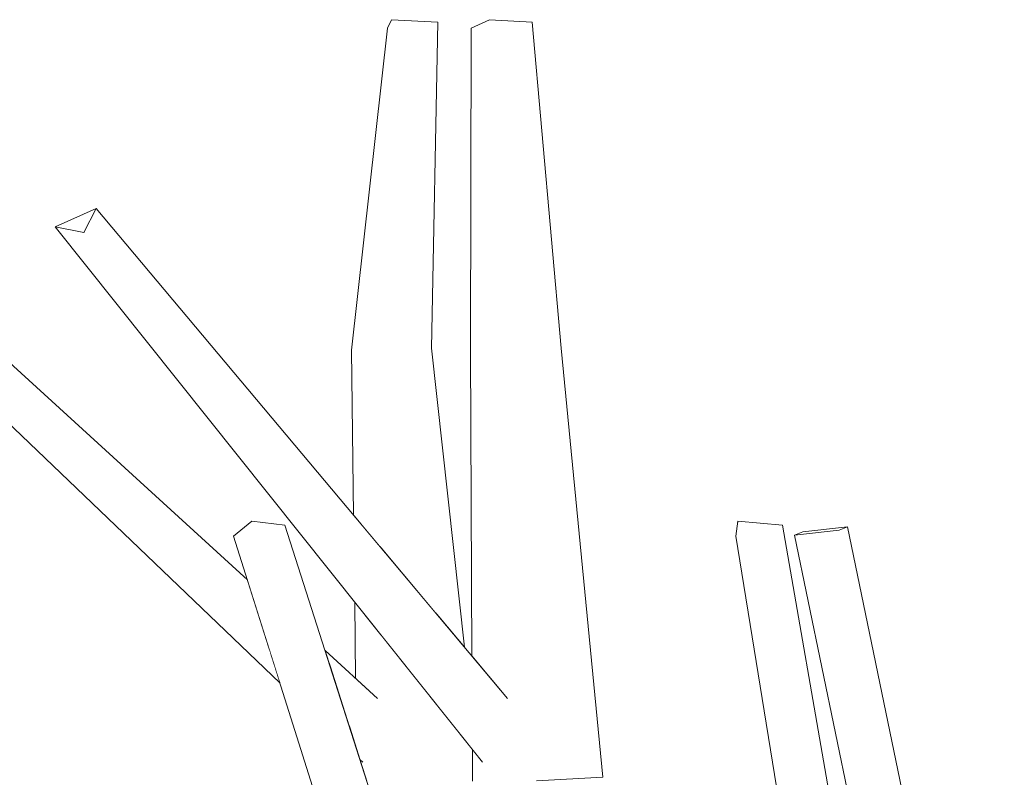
# Model space of a CAD drawing. Extents: x -289599 to -184549, y 66678 to 295474.
# Tile 639 of 656: x -238151 to -238067, y 72156 to 72220. Entities that reach past the tile are written whole.
import ezdxf

# ---------------------------------------------------------------- set-up
doc = ezdxf.new("R2010")
doc.units = 0
doc.header["$MEASUREMENT"] = 0
doc.linetypes.add('Wipeout_Contour', pattern=[1000, 0, -1000])
doc.layers.add('arch drzewa', color=8, linetype='Continuous')
doc.layers.add('arch drzewa_Nr_Pióra__4', color=8, linetype='Continuous', lineweight=9)

msp = doc.modelspace()

# ---------------------------------------------------------------- wipeouts: each hides what was drawn before it
at = {"color": 254, "linetype": 'Wipeout_Contour', "lineweight": 0, "ltscale": 731767.808943}
msp.add_wipeout([(-238117.988, 72144.496), (-238128.402, 72177.05), (-238131.223, 72177.382)], dxfattribs=at).dxf.layer = 'arch drzewa'
at = {"color": 254, "linetype": 'Wipeout_Contour', "lineweight": 0, "ltscale": 975541.186233}
msp.add_wipeout([(-238081.275, 72176.623), (-238080.575, 72176.893), (-238084.378, 72176.462), (-238085.079, 72176.193)], dxfattribs=at).dxf.layer = 'arch drzewa'

# ---------------------------------------------------------------- next in the draw order: wipeouts: each hides what was drawn before it
at = {"color": 254, "linetype": 'Wipeout_Contour', "lineweight": 0, "ltscale": 731748.814603}
msp.add_wipeout([(-238131.223, 72177.382), (-238119.507, 72143.643), (-238117.988, 72144.496)], dxfattribs=at).dxf.layer = 'arch drzewa'
at = {"color": 254, "linetype": 'Wipeout_Contour', "lineweight": 0, "ltscale": 975477.154464}
msp.add_wipeout([(-238068.033, 72112.69), (-238081.275, 72176.623), (-238085.079, 72176.193), (-238072.481, 72115.372)], dxfattribs=at).dxf.layer = 'arch drzewa'

# ---------------------------------------------------------------- next in the draw order: wipeouts: each hides what was drawn before it
at = {"color": 254, "linetype": 'Wipeout_Contour', "lineweight": 0, "ltscale": 731772.674034}
msp.add_wipeout([(-238119.507, 72143.643), (-238131.223, 72177.382), (-238132.758, 72176.106)], dxfattribs=at).dxf.layer = 'arch drzewa'
at = {"color": 254, "linetype": 'Wipeout_Contour', "lineweight": 0, "ltscale": 1219317.857798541}
msp.add_wipeout([(-238081.275, 72176.623), (-238068.019, 72112.622), (-238067.941, 72112.669), (-238067.24, 72112.514), (-238080.575, 72176.893)], dxfattribs=at).dxf.layer = 'arch drzewa'

# ---------------------------------------------------------------- next in the draw order: wipeouts: each hides what was drawn before it
at = {"color": 254, "linetype": 'Wipeout_Contour', "lineweight": 0, "ltscale": 731653.467008}
msp.add_wipeout([(-238086.088, 72177.05), (-238089.906, 72177.382), (-238080.455, 72144.496)], dxfattribs=at).dxf.layer = 'arch drzewa'
at = {"color": 254, "linetype": 'Wipeout_Contour', "lineweight": 0, "ltscale": 731752.21724}
msp.add_wipeout([(-238132.758, 72176.106), (-238121.702, 72141.098), (-238119.507, 72143.643)], dxfattribs=at).dxf.layer = 'arch drzewa'

# ---------------------------------------------------------------- next in the draw order: wipeouts: each hides what was drawn before it
at = {"color": 254, "linetype": 'Wipeout_Contour', "lineweight": 0, "ltscale": 975716.734754}
msp.add_wipeout([(-238145.485, 72201.918), (-238109.379, 72161.843), (-238109.475, 72162.32), (-238144.442, 72203.948)], dxfattribs=at).dxf.layer = 'arch drzewa'
at = {"color": 254, "linetype": 'Wipeout_Contour', "lineweight": 0, "ltscale": 731640.235695}
msp.add_wipeout([(-238080.455, 72144.496), (-238089.906, 72177.382), (-238083.712, 72143.643)], dxfattribs=at).dxf.layer = 'arch drzewa'

# ---------------------------------------------------------------- next in the draw order: linework, layer by layer
at = {"layer": 'arch drzewa_Nr_Pióra__4', "linetype": 'Continuous'}
for p, q in [((-238080.575, 72176.893), (-238081.275, 72176.623)), ((-238067.24, 72112.512), (-238080.575, 72176.893))]:
    msp.add_line(p, q, dxfattribs=at)

# ---------------------------------------------------------------- next in the draw order: wipeouts: each hides what was drawn before it
at = {"color": 254, "linetype": 'Wipeout_Contour', "lineweight": 0, "ltscale": 731761.079901}
msp.add_wipeout([(-238109.379, 72161.843), (-238145.485, 72201.918), (-238107.698, 72156.861)], dxfattribs=at).dxf.layer = 'arch drzewa'
at = {"color": 254, "linetype": 'Wipeout_Contour', "lineweight": 0, "ltscale": 731659.36083}
msp.add_wipeout([(-238089.906, 72177.382), (-238090.075, 72176.106), (-238083.712, 72143.643)], dxfattribs=at).dxf.layer = 'arch drzewa'

# ---------------------------------------------------------------- next in the draw order: linework, layer by layer
at = {"layer": 'arch drzewa_Nr_Pióra__4', "linetype": 'Continuous'}
msp.add_line((-238086.088, 72177.05), (-238089.906, 72177.382), dxfattribs=at)

# ---------------------------------------------------------------- next in the draw order: wipeouts: each hides what was drawn before it
at = {"color": 254, "linetype": 'Wipeout_Contour', "lineweight": 0, "ltscale": 975713.04269}
msp.add_wipeout([(-238147.923, 72202.4), (-238107.814, 72156.896), (-238107.728, 72156.897), (-238145.485, 72201.918)], dxfattribs=at).dxf.layer = 'arch drzewa'
at = {"color": 254, "linetype": 'Wipeout_Contour', "lineweight": 0, "ltscale": 731642.809506}
msp.add_wipeout([(-238083.712, 72143.643), (-238090.075, 72176.106), (-238084.366, 72141.098)], dxfattribs=at).dxf.layer = 'arch drzewa'

# ---------------------------------------------------------------- next in the draw order: linework, layer by layer
at = {"layer": 'arch drzewa_Nr_Pióra__4', "linetype": 'Continuous'}
for p, q in [((-238089.906, 72177.382), (-238090.075, 72176.106)), ((-238080.455, 72144.496), (-238086.088, 72177.05)), ((-238081.275, 72176.623), (-238085.079, 72176.193)), ((-238085.079, 72176.193), (-238084.378, 72176.462)), ((-238072.481, 72115.37), (-238085.079, 72176.193)), ((-238084.378, 72176.462), (-238080.575, 72176.893)), ((-238084.366, 72141.098), (-238090.075, 72176.106))]:
    msp.add_line(p, q, dxfattribs=at)

# ---------------------------------------------------------------- next in the draw order: wipeouts: each hides what was drawn before it
at = {"color": 254, "linetype": 'Wipeout_Contour', "lineweight": 0, "ltscale": 731764.071036}
msp.add_wipeout([(-238107.814, 72156.896), (-238147.923, 72202.4), (-238111.609, 72156.891)], dxfattribs=at).dxf.layer = 'arch drzewa'

# ---------------------------------------------------------------- next in the draw order: wipeouts: each hides what was drawn before it
at = {"color": 254, "linetype": 'Wipeout_Contour', "lineweight": 0, "ltscale": 731860.661585}
msp.add_wipeout([(-238144.442, 72203.948), (-238147.923, 72202.4), (-238145.485, 72201.918)], dxfattribs=at).dxf.layer = 'arch drzewa'
at = {"color": 254, "linetype": 'Wipeout_Contour', "lineweight": 0, "ltscale": 731723.024976}
msp.add_wipeout([(-238101.371, 72155.616), (-238104.919, 72192.1), (-238109.535, 72191.887)], dxfattribs=at).dxf.layer = 'arch drzewa'
at = {"color": 254, "linetype": 'Wipeout_Contour', "lineweight": 0, "ltscale": 975675.426262}
msp.add_wipeout([(-238124.986, 72166.373), (-238124.663, 72165.361), (-238120.486, 72161.843), (-238120.548, 72162.32)], dxfattribs=at).dxf.layer = 'arch drzewa'

# ---------------------------------------------------------------- next in the draw order: wipeouts: each hides what was drawn before it
at = {"color": 254, "linetype": 'Wipeout_Contour', "lineweight": 0, "ltscale": 975806.199843}
msp.add_wipeout([(-238166.139, 72203.948), (-238168.056, 72201.918), (-238131.069, 72170.758), (-238131.588, 72172.4)], dxfattribs=at).dxf.layer = 'arch drzewa'
at = {"color": 254, "linetype": 'Wipeout_Contour', "lineweight": 0, "ltscale": 975673.307032}
msp.add_wipeout([(-238115.94, 72192.1), (-238121.31, 72191.887), (-238115.496, 72169.488), (-238113.119, 72166.659)], dxfattribs=at).dxf.layer = 'arch drzewa'
at = {"color": 254, "linetype": 'Wipeout_Contour', "lineweight": 0, "ltscale": 731712.431883}
msp.add_wipeout([(-238109.535, 72191.887), (-238107.018, 72155.316), (-238101.371, 72155.616)], dxfattribs=at).dxf.layer = 'arch drzewa'
at = {"color": 254, "linetype": 'Wipeout_Contour', "lineweight": 0, "ltscale": 975668.768088}
msp.add_wipeout([(-238124.663, 72165.361), (-238123.006, 72160.181), (-238119.422, 72156.861), (-238120.486, 72161.843)], dxfattribs=at).dxf.layer = 'arch drzewa'

# ---------------------------------------------------------------- next in the draw order: wipeouts: each hides what was drawn before it
at = {"color": 254, "linetype": 'Wipeout_Contour', "lineweight": 0, "ltscale": 731829.72151}
msp.add_wipeout([(-238168.056, 72201.918), (-238129.682, 72166.366), (-238131.069, 72170.758)], dxfattribs=at).dxf.layer = 'arch drzewa'
at = {"color": 254, "linetype": 'Wipeout_Contour', "lineweight": 0, "ltscale": 975675.014901}
msp.add_wipeout([(-238115.496, 72169.488), (-238121.31, 72191.887), (-238120.251, 72175.149), (-238115.874, 72169.938)], dxfattribs=at).dxf.layer = 'arch drzewa'
at = {"color": 254, "linetype": 'Wipeout_Contour', "lineweight": 0, "ltscale": 731735.475003}
msp.add_wipeout([(-238107.018, 72155.316), (-238109.535, 72191.887), (-238112.628, 72191.904)], dxfattribs=at).dxf.layer = 'arch drzewa'
at = {"color": 254, "linetype": 'Wipeout_Contour', "lineweight": 0, "ltscale": 975662.771675}
msp.add_wipeout([(-238123.006, 72160.181), (-238122.971, 72160.072), (-238119.493, 72156.896), (-238119.422, 72156.861)], dxfattribs=at).dxf.layer = 'arch drzewa'

# ---------------------------------------------------------------- next in the draw order: wipeouts: each hides what was drawn before it
at = {"color": 254, "linetype": 'Wipeout_Contour', "lineweight": 0, "ltscale": 731786.416043}
msp.add_wipeout([(-238115.94, 72192.1), (-238115.411, 72219.81), (-238119.341, 72220.013)], dxfattribs=at).dxf.layer = 'arch drzewa'
at = {"color": 254, "linetype": 'Wipeout_Contour', "lineweight": 0, "ltscale": 975802.048289}
msp.add_wipeout([(-238168.056, 72201.918), (-238169.337, 72202.4), (-238129.608, 72166.131), (-238129.682, 72166.366)], dxfattribs=at).dxf.layer = 'arch drzewa'
at = {"color": 254, "linetype": 'Wipeout_Contour', "lineweight": 0, "ltscale": 975696.534991}
msp.add_wipeout([(-238121.31, 72191.887), (-238122.731, 72191.904), (-238121.127, 72176.192), (-238120.251, 72175.149)], dxfattribs=at).dxf.layer = 'arch drzewa'
at = {"color": 254, "linetype": 'Wipeout_Contour', "lineweight": 0, "ltscale": 2439063.643688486}
msp.add_wipeout([(-238107.018, 72155.316), (-238112.628, 72191.904), (-238112.493, 72165.914), (-238109.475, 72162.32), (-238109.379, 72161.843), (-238107.698, 72156.861), (-238107.728, 72156.897), (-238111.609, 72156.891), (-238112.451, 72157.946), (-238112.438, 72155.287)], dxfattribs=at).dxf.layer = 'arch drzewa'
at = {"color": 254, "linetype": 'Wipeout_Contour', "lineweight": 0, "ltscale": 975662.438327}
msp.add_wipeout([(-238122.971, 72160.072), (-238122.024, 72157.113), (-238121.792, 72156.891), (-238119.493, 72156.896)], dxfattribs=at).dxf.layer = 'arch drzewa'

# ---------------------------------------------------------------- next in the draw order: linework, layer by layer
at = {"layer": 'arch drzewa_Nr_Pióra__4', "linetype": 'Continuous'}
msp.add_line((-238101.371, 72155.616), (-238107.018, 72155.316), dxfattribs=at)

# ---------------------------------------------------------------- next in the draw order: wipeouts: each hides what was drawn before it
at = {"color": 254, "linetype": 'Wipeout_Contour', "lineweight": 0, "ltscale": 731760.26109}
msp.add_wipeout([(-238104.919, 72192.1), (-238107.371, 72219.81), (-238110.997, 72220.013)], dxfattribs=at).dxf.layer = 'arch drzewa'
at = {"color": 254, "linetype": 'Wipeout_Contour', "lineweight": 0, "ltscale": 731826.470769}
msp.add_wipeout([(-238129.608, 72166.131), (-238169.337, 72202.4), (-238128.812, 72163.61)], dxfattribs=at).dxf.layer = 'arch drzewa'
at = {"color": 254, "linetype": 'Wipeout_Contour', "lineweight": 0, "ltscale": 731772.204564}
msp.add_wipeout([(-238121.127, 72176.192), (-238122.731, 72191.904), (-238122.558, 72177.896)], dxfattribs=at).dxf.layer = 'arch drzewa'
at = {"color": 254, "linetype": 'Wipeout_Contour', "lineweight": 0, "ltscale": 731722.226348}
msp.add_wipeout([(-238112.522, 72158.035), (-238112.45, 72157.758), (-238112.451, 72157.946)], dxfattribs=at).dxf.layer = 'arch drzewa'

# ---------------------------------------------------------------- next in the draw order: linework, layer by layer
at = {"layer": 'arch drzewa_Nr_Pióra__4', "linetype": 'Continuous'}
for p, q in [((-238131.588, 72172.4), (-238166.139, 72203.948)), ((-238147.923, 72202.4), (-238144.442, 72203.948)), ((-238144.442, 72203.948), (-238145.485, 72201.918)), ((-238128.812, 72163.61), (-238169.337, 72202.4)), ((-238145.485, 72201.918), (-238147.923, 72202.4)), ((-238131.223, 72177.382), (-238132.758, 72176.106)), ((-238128.402, 72177.05), (-238131.223, 72177.382))]:
    msp.add_line(p, q, dxfattribs=at)

# ---------------------------------------------------------------- next in the draw order: wipeouts: each hides what was drawn before it
at = {"color": 254, "linetype": 'Wipeout_Contour', "lineweight": 0, "ltscale": 731782.077642}
msp.add_wipeout([(-238119.341, 72220.013), (-238121.31, 72191.887), (-238115.94, 72192.1)], dxfattribs=at).dxf.layer = 'arch drzewa'
at = {"color": 254, "linetype": 'Wipeout_Contour', "lineweight": 0, "ltscale": 731752.526218}
msp.add_wipeout([(-238110.997, 72220.013), (-238109.535, 72191.887), (-238104.919, 72192.1)], dxfattribs=at).dxf.layer = 'arch drzewa'
at = {"color": 254, "linetype": 'Wipeout_Contour', "lineweight": 0, "ltscale": 1463458.021775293}
msp.add_wipeout([(-238112.522, 72158.035), (-238119.74, 72167.081), (-238118.996, 72155.316), (-238112.439, 72155.593), (-238112.446, 72156.889), (-238112.45, 72157.758)], dxfattribs=at).dxf.layer = 'arch drzewa'

# ---------------------------------------------------------------- next in the draw order: linework, layer by layer
at = {"layer": 'arch drzewa_Nr_Pióra__4', "linetype": 'Continuous'}
for p, q in [((-238115.94, 72192.1), (-238115.411, 72219.81)), ((-238104.919, 72192.1), (-238107.371, 72219.81)), ((-238113.119, 72166.659), (-238115.94, 72192.1)), ((-238101.371, 72155.616), (-238104.919, 72192.1)), ((-238112.438, 72155.287), (-238112.451, 72157.946))]:
    msp.add_line(p, q, dxfattribs=at)

# ---------------------------------------------------------------- next in the draw order: wipeouts: each hides what was drawn before it
at = {"color": 254, "linetype": 'Wipeout_Contour', "lineweight": 0, "ltscale": 731795.245016}
msp.add_wipeout([(-238121.31, 72191.887), (-238119.341, 72220.013), (-238119.672, 72219.299)], dxfattribs=at).dxf.layer = 'arch drzewa'
at = {"color": 254, "linetype": 'Wipeout_Contour', "lineweight": 0, "ltscale": 731769.204913}
msp.add_wipeout([(-238109.535, 72191.887), (-238110.997, 72220.013), (-238112.555, 72219.299)], dxfattribs=at).dxf.layer = 'arch drzewa'
at = {"color": 254, "linetype": 'Wipeout_Contour', "lineweight": 0, "ltscale": 975664.871922}
msp.add_wipeout([(-238120.264, 72167.737), (-238118.996, 72155.316), (-238119.74, 72167.081), (-238120.041, 72167.458)], dxfattribs=at).dxf.layer = 'arch drzewa'

# ---------------------------------------------------------------- next in the draw order: linework, layer by layer
at = {"layer": 'arch drzewa_Nr_Pióra__4', "linetype": 'Continuous'}
for p, q in [((-238115.411, 72219.81), (-238119.341, 72220.013)), ((-238107.371, 72219.81), (-238110.997, 72220.013))]:
    msp.add_line(p, q, dxfattribs=at)

# ---------------------------------------------------------------- next in the draw order: wipeouts: each hides what was drawn before it
at = {"color": 254, "linetype": 'Wipeout_Contour', "lineweight": 0, "ltscale": 731788.601578}
msp.add_wipeout([(-238119.672, 72219.299), (-238122.731, 72191.904), (-238121.31, 72191.887)], dxfattribs=at).dxf.layer = 'arch drzewa'
at = {"color": 254, "linetype": 'Wipeout_Contour', "lineweight": 0, "ltscale": 731760.78062}
msp.add_wipeout([(-238112.555, 72219.299), (-238112.628, 72191.904), (-238109.535, 72191.887)], dxfattribs=at).dxf.layer = 'arch drzewa'
at = {"color": 254, "linetype": 'Wipeout_Contour', "lineweight": 0, "ltscale": 2683074.771419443}
msp.add_wipeout([(-238120.264, 72167.737), (-238122.467, 72170.498), (-238122.387, 72163.999), (-238120.548, 72162.32), (-238120.486, 72161.843), (-238119.422, 72156.861), (-238119.493, 72156.896), (-238121.792, 72156.891), (-238122.024, 72157.113), (-238121.443, 72155.295), (-238118.996, 72155.316)], dxfattribs=at).dxf.layer = 'arch drzewa'

# ---------------------------------------------------------------- next in the draw order: linework, layer by layer
at = {"layer": 'arch drzewa_Nr_Pióra__4', "linetype": 'Continuous'}
for p, q in [((-238119.341, 72220.013), (-238119.672, 72219.299)), ((-238110.997, 72220.013), (-238112.555, 72219.299)), ((-238122.731, 72191.904), (-238119.672, 72219.299)), ((-238112.628, 72191.904), (-238112.555, 72219.299)), ((-238109.464, 72162.308), (-238144.442, 72203.948)), ((-238111.599, 72156.878), (-238147.923, 72202.4)), ((-238122.558, 72177.896), (-238122.731, 72191.904)), ((-238112.493, 72165.914), (-238112.628, 72191.904)), ((-238117.988, 72144.496), (-238128.402, 72177.05)), ((-238121.702, 72141.098), (-238132.758, 72176.106)), ((-238122.387, 72163.999), (-238122.467, 72170.498)), ((-238120.54, 72162.313), (-238124.986, 72166.373)), ((-238121.784, 72156.883), (-238122.024, 72157.113))]:
    msp.add_line(p, q, dxfattribs=at)

doc.saveas('drawing.dxf')
